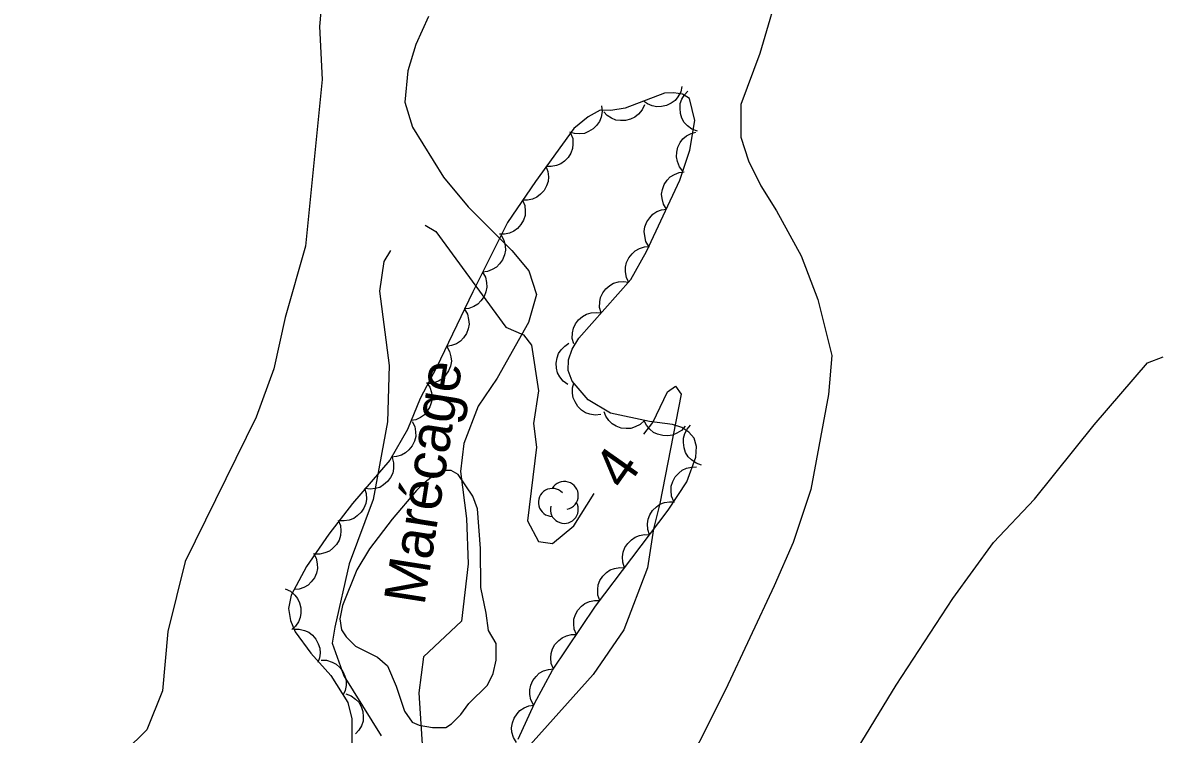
# Model space of a CAD drawing. Extents: x 282461 to 284471, y 5554090 to 5557646.
# Drawn here: x 283949.5 to 284032, y 5555303.7 to 5555355.5 of the extents above; entities that cross this region are included whole.
import ezdxf

# ---------------------------------------------------------------- set-up
doc = ezdxf.new("R2010")
doc.units = 0
for name, color, linetype in [('Niveau 1', 7, 'Continuous'), ('Niveau 2', 7, 'Continuous'), ('Niveau 4', 7, 'Continuous'), ('Niveau 44', 7, 'Continuous'), ('Niveau 7', 7, 'Continuous')]:
    doc.layers.add(name, color=color, linetype=linetype)

msp = doc.modelspace()

# ---------------------------------------------------------------- linework, layer by layer
at = {"layer": 'Niveau 1'}
for points in [[(283947.97, 5555367.3), (283950.48, 5555368.88), (283952.65, 5555371.25), (283954.71, 5555372.83), (283957.56, 5555374.06), (283960.41, 5555374.5), (283963.37, 5555374.71), (283965.87, 5555375.04), (283970.08, 5555375.14), (283972.8, 5555373.31), (283973.59, 5555371.15), (283973.8, 5555367.87), (283973.34, 5555365.94), (283972.3, 5555363.11), (283971.48, 5555359.04), (283971.12, 5555355.19), (283971.32, 5555351.33), (283970.12, 5555339.21)], [(284004.81, 5555358.78), (284003.18, 5555353.23), (284001.8, 5555349.5), (284001.79, 5555347.12), (284002.35, 5555345.42), (284003.25, 5555343.6), (284004.38, 5555341.78), (284006.18, 5555338.49), (284007.41, 5555335.31), (284008.41, 5555331.23), (284008.17, 5555328.4), (284006.88, 5555321.49), (284005.61, 5555317.64), (284004.23, 5555314.48), (284000.67, 5555306.9), (283996.87, 5555299.33), (283993.88, 5555292.77), (283991.36, 5555288.58), (283988.94, 5555283.61), (283986.76, 5555278.18), (283985.14, 5555273.88), (283980.89, 5555265.62)], [(283970.12, 5555339.21), (283968.62, 5555334), (283967.8, 5555330.27), (283966.53, 5555326.76), (283961.36, 5555316.24), (283960.08, 5555311.15), (283959.71, 5555306.84), (283958.56, 5555304.01), (283956.96, 5555302.43), (283952.97, 5555301.43), (283948.08, 5555301.9)]]:
    msp.add_lwpolyline(points, dxfattribs=at)
at = {"layer": 'Niveau 2'}
for points in [[(283978.82, 5555340.72), (283979.59, 5555340.26), (283984.7, 5555333.31), (283985.98, 5555332.75), (283986.56, 5555332), (283987.06, 5555328.66), (283986.7, 5555326.3), (283986.93, 5555324.57), (283986.28, 5555319.2), (283987.07, 5555317.7), (283988.08, 5555317.56), (283989.65, 5555318.84), (283991.13, 5555321.19)], [(283976.3, 5555338.88), (283975.82, 5555338.09), (283975.49, 5555335.92), (283976.21, 5555330.51), (283976.08, 5555326.41), (283975.03, 5555320.77), (283973.28, 5555316.07), (283972.24, 5555311.46), (283972.05, 5555310.3), (283972.89, 5555307.93), (283975.61, 5555303.55)], [(283972.32, 5555220.22), (283973.24, 5555221.8), (283975.27, 5555223.87), (283977.09, 5555226.66), (283978.77, 5555232.03), (283979.62, 5555237.41), (283981.28, 5555242.79), (283981.89, 5555244.4), (283984.46, 5555250.02), (283987.71, 5555255.56), (283992.4, 5555261.36), (283995.15, 5555265.42), (283997.68, 5555270.17), (283999.98, 5555277.18), (284003.46, 5555289.16), (284006.22, 5555295.94), (284013.1, 5555307.24), (284017.22, 5555313.56), (284020.19, 5555317.62), (284023.16, 5555320.78), (284027.51, 5555326.19), (284031.39, 5555330.7), (284032.53, 5555331.15)], [(283994.74, 5555325.51), (283995.4, 5555326.36), (283996.46, 5555328.59), (283997.05, 5555329.01), (283997.46, 5555328.42), (283995.9, 5555320.47), (283995.45, 5555318.63), (283995, 5555315.79), (283993.28, 5555311.28), (283991.06, 5555308.02), (283983.78, 5555299.91), (283982.27, 5555296.71), (283981.63, 5555294.76), (283978.74, 5555287.16), (283976.62, 5555282.33), (283974.5, 5555275.16), (283973.14, 5555267.66), (283971.43, 5555263.14)]]:
    msp.add_lwpolyline(points, dxfattribs=at)
at = {"layer": 'Niveau 4'}
msp.add_lwpolyline([(283979.07, 5555355.92), (283978.15, 5555353.88), (283977.57, 5555351.95), (283977.33, 5555349.69), (283977.89, 5555347.87), (283980.15, 5555344.23), (283981.96, 5555342.07), (283985.13, 5555338.88), (283986.37, 5555337.4), (283986.93, 5555335.69), (283986.35, 5555333.65), (283984.06, 5555329.58), (283982.68, 5555327.55), (283981.64, 5555324.83), (283981.4, 5555322.79), (283981.84, 5555319.38), (283981.94, 5555316.09), (283981.46, 5555311.9), (283978.71, 5555309.3), (283978.36, 5555306.69), (283978.67, 5555301.81)], dxfattribs=at)
at = {"layer": 'Niveau 44'}
for points in [[(283997.51, 5555350.82), (283997.42, 5555350.42), (283997.21, 5555350.07), (283997.01, 5555349.8), (283996.73, 5555349.6), (283996.39, 5555349.44), (283996.02, 5555349.36), (283995.69, 5555349.33), (283995.35, 5555349.41), (283995, 5555349.55), (283994.71, 5555349.76)], [(283985.58, 5555303.33), (283986.77, 5555305.92), (283988.09, 5555308.33), (283991.21, 5555312.99), (283996.51, 5555319.98), (283997.86, 5555322.05), (283998.52, 5555323.85), (283998.56, 5555324.61), (283998.39, 5555325.22), (283998.02, 5555325.67), (283997.51, 5555326.01), (283996.83, 5555326.22), (283995.15, 5555326.43), (283992.3, 5555327.05), (283990.69, 5555328.02), (283989.52, 5555329.37), (283989.23, 5555330.14), (283989.25, 5555330.92), (283989.53, 5555331.71), (283990, 5555332.5), (283993.78, 5555336.78), (283994.93, 5555338.8), (283997.36, 5555343.99), (283998.09, 5555346.19), (283998.44, 5555348.35), (283998.06, 5555349.95), (283997.55, 5555350.26), (283996.92, 5555350.36), (283996.24, 5555350.34), (283993.37, 5555349.25), (283992.33, 5555349.07), (283991.55, 5555349.1), (283990.68, 5555348.6), (283989.65, 5555347.75), (283986.84, 5555343.91), (283984.81, 5555340.92), (283982.28, 5555335.88), (283979.65, 5555330.36), (283978.45, 5555328.12), (283977.53, 5555325.86), (283976.24, 5555323.62), (283973.52, 5555320.46), (283971.8, 5555318.24), (283970.18, 5555315.89), (283969.06, 5555313.79), (283968.87, 5555312.84), (283969.01, 5555311.96), (283969.37, 5555311.14), (283970.5, 5555309.58), (283971.95, 5555307.95), (283973.2, 5555305.99), (283973.49, 5555304.81), (283973.49, 5555302.22)], [(283998.63, 5555347.57), (283998.24, 5555347.71), (283997.91, 5555347.96), (283997.68, 5555348.2), (283997.51, 5555348.51), (283997.4, 5555348.86), (283997.37, 5555349.24), (283997.39, 5555349.57), (283997.51, 5555349.9), (283997.69, 5555350.22), (283997.93, 5555350.49)], [(283991.66, 5555349.41), (283991.7, 5555348.99), (283991.62, 5555348.59), (283991.51, 5555348.28), (283991.3, 5555347.99), (283991.04, 5555347.73), (283990.71, 5555347.54), (283990.41, 5555347.41), (283990.06, 5555347.37), (283989.69, 5555347.39), (283989.34, 5555347.5)], [(283994.78, 5555349.49), (283994.61, 5555349.11), (283994.34, 5555348.81), (283994.09, 5555348.59), (283993.77, 5555348.44), (283993.41, 5555348.35), (283993.03, 5555348.35), (283992.71, 5555348.38), (283992.38, 5555348.52), (283992.07, 5555348.72), (283991.82, 5555348.98)], [(283989.41, 5555347.43), (283989.56, 5555347.03), (283989.58, 5555346.63), (283989.55, 5555346.3), (283989.42, 5555345.97), (283989.23, 5555345.65), (283988.95, 5555345.39), (283988.7, 5555345.18), (283988.37, 5555345.06), (283988, 5555344.99), (283987.64, 5555345)], [(283997.58, 5555344.65), (283997.32, 5555344.98), (283997.18, 5555345.36), (283997.11, 5555345.69), (283997.13, 5555346.04), (283997.21, 5555346.4), (283997.39, 5555346.74), (283997.58, 5555347.01), (283997.85, 5555347.22), (283998.18, 5555347.4), (283998.53, 5555347.5)], [(283987.6, 5555345.03), (283987.76, 5555344.64), (283987.79, 5555344.24), (283987.77, 5555343.91), (283987.66, 5555343.58), (283987.48, 5555343.25), (283987.21, 5555342.98), (283986.96, 5555342.77), (283986.64, 5555342.63), (283986.28, 5555342.55), (283985.91, 5555342.55)], [(283996.38, 5555341.9), (283996.17, 5555342.26), (283996.07, 5555342.66), (283996.03, 5555342.98), (283996.1, 5555343.33), (283996.22, 5555343.68), (283996.44, 5555343.99), (283996.65, 5555344.24), (283996.96, 5555344.42), (283997.3, 5555344.56), (283997.66, 5555344.62)], [(283985.91, 5555342.55), (283986.07, 5555342.16), (283986.1, 5555341.75), (283986.09, 5555341.42), (283985.97, 5555341.09), (283985.79, 5555340.77), (283985.53, 5555340.49), (283985.28, 5555340.28), (283984.95, 5555340.15), (283984.59, 5555340.06), (283984.23, 5555340.06)], [(283995.11, 5555339.18), (283994.89, 5555339.54), (283994.8, 5555339.94), (283994.76, 5555340.26), (283994.82, 5555340.61), (283994.95, 5555340.96), (283995.17, 5555341.27), (283995.38, 5555341.52), (283995.68, 5555341.71), (283996.03, 5555341.84), (283996.38, 5555341.9)], [(283984.35, 5555339.99), (283984.55, 5555339.63), (283984.64, 5555339.23), (283984.66, 5555338.9), (283984.59, 5555338.56), (283984.46, 5555338.21), (283984.23, 5555337.91), (283984.01, 5555337.66), (283983.7, 5555337.49), (283983.36, 5555337.36), (283983, 5555337.31)], [(283993.65, 5555336.56), (283993.47, 5555336.93), (283993.4, 5555337.33), (283993.39, 5555337.66), (283993.48, 5555338), (283993.64, 5555338.34), (283993.88, 5555338.64), (283994.11, 5555338.87), (283994.43, 5555339.03), (283994.78, 5555339.14), (283995.14, 5555339.17)], [(283983, 5555337.31), (283983.2, 5555336.95), (283983.29, 5555336.55), (283983.32, 5555336.22), (283983.24, 5555335.87), (283983.11, 5555335.53), (283982.88, 5555335.22), (283982.66, 5555334.98), (283982.36, 5555334.8), (283982.01, 5555334.67), (283981.65, 5555334.63)], [(283991.62, 5555334.34), (283991.52, 5555334.74), (283991.54, 5555335.15), (283991.59, 5555335.47), (283991.75, 5555335.79), (283991.97, 5555336.09), (283992.27, 5555336.33), (283992.54, 5555336.5), (283992.88, 5555336.6), (283993.25, 5555336.63), (283993.61, 5555336.59)], [(283981.68, 5555334.61), (283981.89, 5555334.25), (283981.98, 5555333.86), (283982.02, 5555333.53), (283981.95, 5555333.18), (283981.82, 5555332.84), (283981.6, 5555332.52), (283981.39, 5555332.28), (283981.09, 5555332.1), (283980.74, 5555331.96), (283980.39, 5555331.9)], [(283989.63, 5555332.09), (283989.53, 5555332.49), (283989.55, 5555332.9), (283989.61, 5555333.22), (283989.76, 5555333.54), (283989.98, 5555333.84), (283990.28, 5555334.08), (283990.56, 5555334.25), (283990.9, 5555334.35), (283991.27, 5555334.38), (283991.62, 5555334.34)], [(283980.39, 5555331.9), (283980.6, 5555331.54), (283980.69, 5555331.15), (283980.73, 5555330.82), (283980.66, 5555330.47), (283980.53, 5555330.13), (283980.31, 5555329.81), (283980.1, 5555329.57), (283979.79, 5555329.38), (283979.45, 5555329.25), (283979.09, 5555329.19)], [(283989.2, 5555329.12), (283988.86, 5555329.37), (283988.62, 5555329.69), (283988.45, 5555329.98), (283988.37, 5555330.32), (283988.35, 5555330.69), (283988.42, 5555331.06), (283988.52, 5555331.38), (283988.72, 5555331.66), (283988.98, 5555331.93), (283989.28, 5555332.13)], [(283978.92, 5555329.28), (283979.15, 5555328.93), (283979.27, 5555328.54), (283979.32, 5555328.21), (283979.28, 5555327.86), (283979.17, 5555327.51), (283978.97, 5555327.18), (283978.77, 5555326.93), (283978.48, 5555326.73), (283978.14, 5555326.57), (283977.79, 5555326.5)], [(283991.61, 5555326.95), (283991.2, 5555326.9), (283990.8, 5555326.98), (283990.48, 5555327.08), (283990.19, 5555327.27), (283989.93, 5555327.53), (283989.73, 5555327.86), (283989.59, 5555328.15), (283989.54, 5555328.5), (283989.55, 5555328.88), (283989.65, 5555329.22)], [(283994.78, 5555326.51), (283994.47, 5555326.22), (283994.11, 5555326.04), (283993.8, 5555325.93), (283993.45, 5555325.92), (283993.08, 5555325.96), (283992.72, 5555326.11), (283992.43, 5555326.26), (283992.19, 5555326.51), (283991.98, 5555326.82), (283991.84, 5555327.15)], [(283977.87, 5555326.45), (283978.06, 5555326.08), (283978.12, 5555325.68), (283978.13, 5555325.35), (283978.04, 5555325.01), (283977.88, 5555324.67), (283977.64, 5555324.37), (283977.4, 5555324.15), (283977.09, 5555323.99), (283976.73, 5555323.88), (283976.37, 5555323.85)], [(283997.75, 5555326.11), (283997.47, 5555325.79), (283997.13, 5555325.58), (283996.83, 5555325.44), (283996.48, 5555325.39), (283996.11, 5555325.41), (283995.74, 5555325.52), (283995.44, 5555325.64), (283995.17, 5555325.87), (283994.93, 5555326.16), (283994.77, 5555326.48)], [(283998.93, 5555323.27), (283998.54, 5555323.4), (283998.2, 5555323.64), (283997.96, 5555323.87), (283997.78, 5555324.17), (283997.66, 5555324.52), (283997.62, 5555324.9), (283997.62, 5555325.22), (283997.72, 5555325.56), (283997.89, 5555325.89), (283998.13, 5555326.16)], [(283976.41, 5555323.82), (283976.52, 5555323.42), (283976.51, 5555323.01), (283976.46, 5555322.69), (283976.3, 5555322.37), (283976.09, 5555322.07), (283975.79, 5555321.82), (283975.52, 5555321.64), (283975.18, 5555321.55), (283974.81, 5555321.51), (283974.46, 5555321.55)], [(283996.92, 5555320.61), (283996.76, 5555321), (283996.72, 5555321.41), (283996.73, 5555321.74), (283996.84, 5555322.07), (283997.01, 5555322.4), (283997.28, 5555322.68), (283997.52, 5555322.89), (283997.84, 5555323.03), (283998.2, 5555323.12), (283998.56, 5555323.13)], [(283974.4, 5555321.59), (283974.53, 5555321.2), (283974.54, 5555320.79), (283974.5, 5555320.46), (283974.36, 5555320.14), (283974.16, 5555319.83), (283973.88, 5555319.57), (283973.62, 5555319.37), (283973.29, 5555319.26), (283972.92, 5555319.2), (283972.56, 5555319.22)], [(283995.15, 5555318.19), (283995.02, 5555318.59), (283995.01, 5555318.99), (283995.04, 5555319.32), (283995.17, 5555319.65), (283995.37, 5555319.96), (283995.65, 5555320.22), (283995.91, 5555320.42), (283996.24, 5555320.54), (283996.61, 5555320.6), (283996.97, 5555320.58)], [(283972.5, 5555319.26), (283972.66, 5555318.87), (283972.69, 5555318.47), (283972.67, 5555318.14), (283972.55, 5555317.8), (283972.37, 5555317.48), (283972.1, 5555317.21), (283971.85, 5555317), (283971.52, 5555316.87), (283971.16, 5555316.79), (283970.8, 5555316.79)], [(283993.34, 5555315.8), (283993.2, 5555316.19), (283993.19, 5555316.6), (283993.23, 5555316.93), (283993.36, 5555317.26), (283993.56, 5555317.57), (283993.84, 5555317.83), (283994.1, 5555318.03), (283994.43, 5555318.15), (283994.79, 5555318.21), (283995.15, 5555318.19)], [(283970.69, 5555316.85), (283970.89, 5555316.48), (283970.97, 5555316.08), (283970.99, 5555315.75), (283970.9, 5555315.41), (283970.76, 5555315.07), (283970.53, 5555314.77), (283970.3, 5555314.53), (283969.99, 5555314.36), (283969.64, 5555314.24), (283969.28, 5555314.2)], [(283991.53, 5555313.41), (283991.39, 5555313.8), (283991.38, 5555314.21), (283991.41, 5555314.54), (283991.54, 5555314.86), (283991.74, 5555315.18), (283992.02, 5555315.44), (283992.28, 5555315.64), (283992.61, 5555315.75), (283992.98, 5555315.82), (283993.34, 5555315.8)], [(283968.64, 5555314.26), (283969.02, 5555314.08), (283969.33, 5555313.81), (283969.54, 5555313.56), (283969.68, 5555313.24), (283969.77, 5555312.88), (283969.77, 5555312.49), (283969.73, 5555312.17), (283969.59, 5555311.85), (283969.38, 5555311.54), (283969.12, 5555311.29)], [(283989.83, 5555310.93), (283989.67, 5555311.32), (283989.64, 5555311.72), (283989.65, 5555312.05), (283989.76, 5555312.38), (283989.94, 5555312.71), (283990.21, 5555312.99), (283990.45, 5555313.2), (283990.78, 5555313.34), (283991.14, 5555313.42), (283991.5, 5555313.42)], [(283969.24, 5555311.32), (283969.66, 5555311.33), (283970.05, 5555311.23), (283970.36, 5555311.1), (283970.63, 5555310.88), (283970.87, 5555310.6), (283971.04, 5555310.25), (283971.15, 5555309.95), (283971.17, 5555309.59), (283971.12, 5555309.23), (283971, 5555308.89)], [(283988.16, 5555308.43), (283988, 5555308.82), (283987.96, 5555309.23), (283987.98, 5555309.56), (283988.09, 5555309.89), (283988.27, 5555310.21), (283988.54, 5555310.49), (283988.78, 5555310.7), (283989.11, 5555310.84), (283989.47, 5555310.93), (283989.83, 5555310.93)], [(283971.24, 5555309.07), (283971.65, 5555309.06), (283972.04, 5555308.93), (283972.34, 5555308.78), (283972.6, 5555308.54), (283972.82, 5555308.25), (283972.97, 5555307.9), (283973.07, 5555307.59), (283973.06, 5555307.23), (283972.99, 5555306.87), (283972.85, 5555306.54)], [(283986.71, 5555305.81), (283986.52, 5555306.18), (283986.44, 5555306.58), (283986.43, 5555306.91), (283986.51, 5555307.25), (283986.66, 5555307.59), (283986.9, 5555307.89), (283987.13, 5555308.12), (283987.44, 5555308.29), (283987.79, 5555308.4), (283988.15, 5555308.44)], [(283973.05, 5555306.62), (283973.44, 5555306.47), (283973.76, 5555306.23), (283974, 5555306), (283974.17, 5555305.69), (283974.28, 5555305.34), (283974.31, 5555304.95), (283974.3, 5555304.63), (283974.18, 5555304.3), (283974, 5555303.97), (283973.76, 5555303.7)], [(283985.46, 5555303.07), (283985.24, 5555303.43), (283985.14, 5555303.82), (283985.11, 5555304.15), (283985.17, 5555304.5), (283985.29, 5555304.85), (283985.51, 5555305.16), (283985.72, 5555305.41), (283986.02, 5555305.6), (283986.36, 5555305.74), (283986.72, 5555305.8)]]:
    msp.add_lwpolyline(points, dxfattribs=at)
for centre, start, end in [((283988.951, 5555321.057), 282.26917, 149.72625), ((283988.076, 5555320.548), 44.11537, 269.80396), ((283988.951, 5555320.04), 166.93686, 29.62122)]:
    msp.add_arc(centre, 1.017, start, end, dxfattribs=at)
at = {"layer": 'Niveau 7'}
msp.add_lwpolyline([(283983.44, 5555311.23), (283983.27, 5555312.48), (283982.88, 5555314.36), (283982.84, 5555317.19), (283982.63, 5555320.09), (283982.29, 5555321), (283981.22, 5555322.59), (283980.71, 5555322.88), (283980.14, 5555322.88), (283979.57, 5555322.6), (283978.82, 5555322.03), (283978.19, 5555321.41), (283976.42, 5555319.32), (283974.76, 5555317.17), (283973.84, 5555315.64), (283972.8, 5555313.04), (283972.62, 5555312.07), (283972.73, 5555311.28), (283973.07, 5555310.77), (283973.75, 5555310.08), (283975.34, 5555309.28), (283976.08, 5555308.66), (283976.7, 5555307.18), (283977.31, 5555305.36), (283977.88, 5555304.56), (283978.39, 5555304.33), (283979.36, 5555304.16), (283980.33, 5555304.16), (283980.73, 5555304.44), (283981.41, 5555305.12), (283981.99, 5555305.91), (283983.36, 5555307.26), (283983.76, 5555308.11), (283984, 5555309.08), (283984, 5555310.27), (283983.44, 5555311.23)], dxfattribs=at)

# ---------------------------------------------------------------- texts
at = {"layer": 'Niveau 2'}
msp.add_text('4', height=3, rotation=54.82378, dxfattribs=at).set_placement((283993.33, 5555321.32))
at = {"layer": 'Niveau 7'}
msp.add_text('Marécage', height=3, rotation=81.0598, dxfattribs=at).set_placement((283978.76, 5555312.99))

doc.saveas('drawing.dxf')
